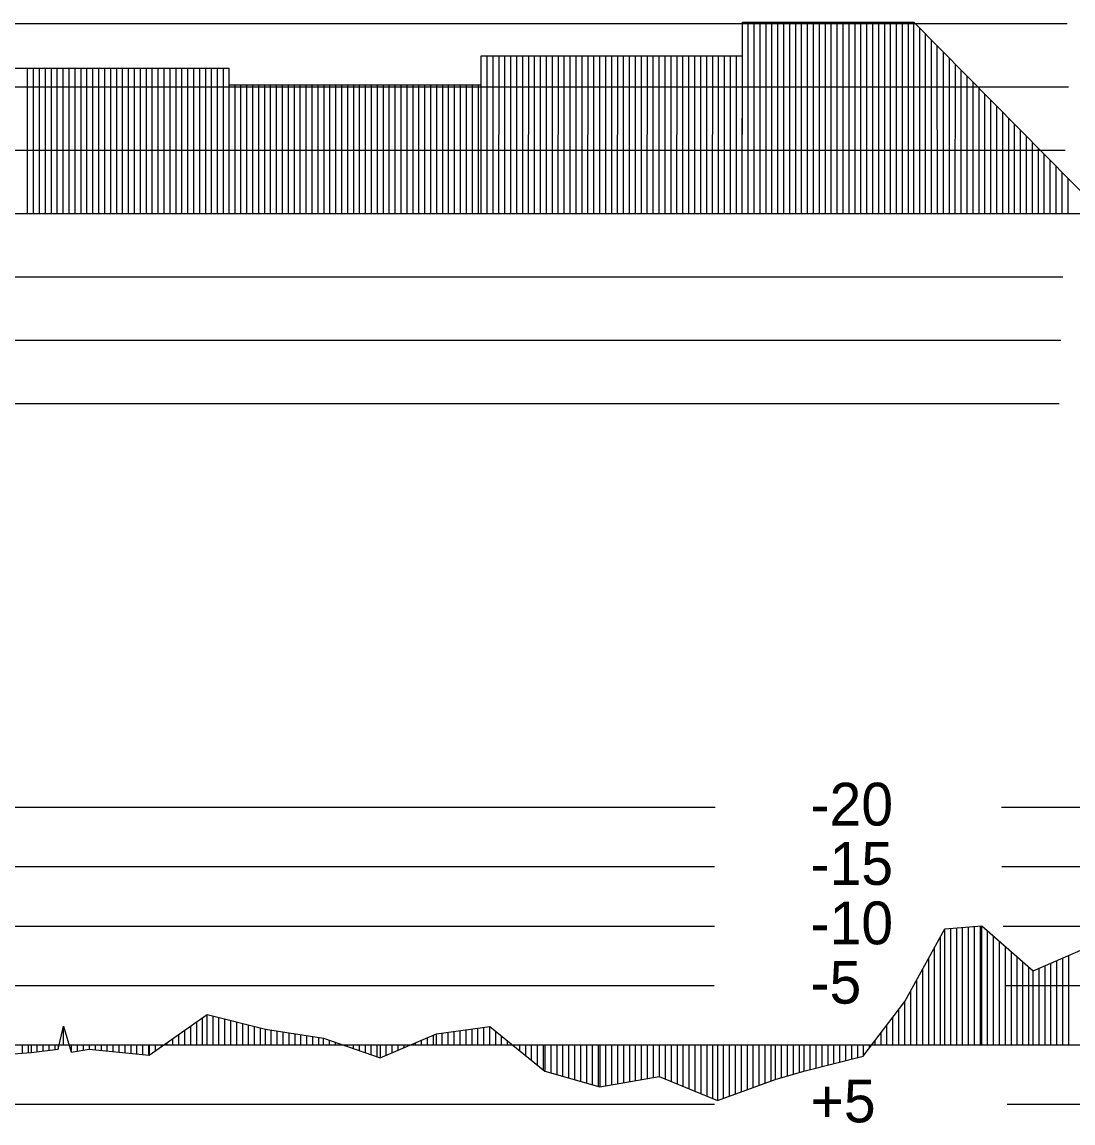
# Model space of a CAD drawing. Extents: x 2 to 10148, y 0 to 380.
# Drawn here: x 1955.24 to 1999.51, y 238.71 to 285.07 of the extents above; entities that cross this region are included whole.
import ezdxf

# ---------------------------------------------------------------- set-up
doc = ezdxf.new("R2010")
doc.units = 0
for name, color, linetype in [('POSUN_CARA', 7, 'Continuous'), ('POSUN_RASTR', 7, 'Continuous'), ('POSUN_TEXT', 7, 'Continuous'), ('ZRYCHL_CARA', 7, 'Continuous'), ('ZRYCHL_RASTR', 7, 'Continuous')]:
    doc.layers.add(name, color=color, linetype=linetype)

msp = doc.modelspace()

# ---------------------------------------------------------------- linework, layer by layer
at = {"layer": 'POSUN_CARA'}
for p, q in [((1992.437, 243.819), (1994.116, 246.888)), ((1994.116, 246.888), (1995.667, 247.011)), ((1994.116, 242), (1994.116, 246.888)), ((1994.366, 242), (1994.366, 246.908)), ((1994.616, 242), (1994.616, 246.928)), ((1994.866, 242), (1994.866, 246.948)), ((1995.116, 242), (1995.116, 246.967)), ((1995.366, 242), (1995.366, 246.987)), ((1995.616, 242), (1995.616, 247.007)), ((1995.667, 247.011), (1997.836, 245.115)), ((1995.667, 242), (1995.667, 247.011)), ((1995.917, 242), (1995.917, 246.793)), ((1993.937, 242), (1993.937, 246.561)), ((1996.167, 242), (1996.167, 246.574)), ((1996.417, 242), (1996.417, 246.356)), ((1993.687, 242), (1993.687, 246.104)), ((1996.667, 242), (1996.667, 246.137)), ((1996.917, 242), (1996.917, 245.918)), ((1997.836, 245.115), (1999.936, 246.026)), ((1999.336, 242), (1999.336, 245.765)), ((1993.437, 242), (1993.437, 245.647)), ((1997.167, 242), (1997.166, 245.701)), ((1997.407, 242), (1997.407, 245.49)), ((1997.657, 242), (1997.656, 245.273)), ((1998.336, 242), (1998.336, 245.332)), ((1998.586, 242), (1998.586, 245.44)), ((1998.836, 242), (1998.836, 245.549)), ((1999.086, 242), (1999.086, 245.657)), ((1993.187, 242), (1993.187, 245.19)), ((1997.836, 242), (1997.836, 245.115)), ((1998.086, 242), (1998.086, 245.224)), ((1992.937, 242), (1992.937, 244.733)), ((1992.687, 242), (1992.687, 244.276)), ((1990.677, 241.526), (1992.437, 243.819)), ((1992.177, 242), (1992.177, 243.48)), ((1992.427, 242), (1992.427, 243.805)), ((1992.437, 242), (1992.437, 243.819)), ((1960.602, 241.561), (1963.039, 243.275)), ((1962.602, 242), (1962.602, 242.968)), ((1962.852, 242), (1962.852, 243.144)), ((1963.039, 243.275), (1965.494, 242.653)), ((1963.039, 242), (1963.039, 243.275)), ((1963.289, 242), (1963.289, 243.212)), ((1963.539, 242), (1963.539, 243.149)), ((1963.789, 242), (1963.789, 243.085)), ((1964.039, 242), (1964.039, 243.022)), ((1964.289, 242), (1964.289, 242.959)), ((1991.927, 242), (1991.927, 243.154)), ((1956.768, 241.82), (1956.985, 242.779)), ((1956.985, 242.779), (1957.316, 241.694)), ((1956.985, 242), (1956.985, 242.779)), ((1962.102, 242), (1962.102, 242.616)), ((1962.352, 242), (1962.352, 242.792)), ((1964.539, 242), (1964.539, 242.895)), ((1964.789, 242), (1964.789, 242.832)), ((1965.039, 242), (1965.039, 242.769)), ((1965.289, 242), (1965.289, 242.705)), ((1965.494, 242.653), (1967.943, 242.278)), ((1965.494, 242), (1965.494, 242.653)), ((1965.744, 242), (1965.744, 242.615)), ((1965.994, 242), (1965.994, 242.577)), ((1966.244, 242), (1966.244, 242.538)), ((1966.494, 242), (1966.494, 242.5)), ((1972.698, 242.454), (1974.946, 242.776)), ((1972.948, 242), (1972.948, 242.49)), ((1973.198, 242), (1973.198, 242.526)), ((1973.448, 242), (1973.448, 242.561)), ((1973.698, 242), (1973.698, 242.597)), ((1973.948, 242), (1973.948, 242.633)), ((1974.198, 242), (1974.198, 242.669)), ((1974.448, 242), (1974.448, 242.704)), ((1974.698, 242), (1974.698, 242.74)), ((1974.946, 242.776), (1977.266, 240.886)), ((1974.946, 242), (1974.946, 242.776)), ((1975.196, 242), (1975.196, 242.572)), ((1991.427, 242), (1991.427, 242.503)), ((1991.677, 242), (1991.677, 242.828)), ((1961.352, 242), (1961.352, 242.089)), ((1961.602, 242), (1961.602, 242.264)), ((1961.852, 242), (1961.852, 242.44)), ((1966.744, 242), (1966.744, 242.462)), ((1966.994, 242), (1966.994, 242.423)), ((1967.244, 242), (1967.244, 242.385)), ((1967.494, 242), (1967.494, 242.346)), ((1967.744, 242), (1967.744, 242.308)), ((1967.943, 242.278), (1970.324, 241.452)), ((1967.943, 242), (1967.943, 242.278)), ((1968.193, 242), (1968.193, 242.191)), ((1968.443, 242), (1968.443, 242.104)), ((1968.693, 242), (1968.693, 242.017)), ((1970.324, 241.452), (1972.698, 242.454)), ((1971.824, 242), (1971.824, 242.085)), ((1972.074, 242), (1972.074, 242.191)), ((1972.324, 242), (1972.324, 242.296)), ((1972.574, 242), (1972.574, 242.402)), ((1972.698, 242), (1972.698, 242.454)), ((1975.446, 242), (1975.446, 242.368)), ((1975.696, 242), (1975.696, 242.165)), ((1991.177, 242), (1991.177, 242.177)), ((1954.506, 241.587), (1955.623, 241.67)), ((1955.256, 242), (1955.256, 241.642)), ((1955.506, 242), (1955.506, 241.661)), ((1955.623, 242), (1955.623, 241.67)), ((1955.623, 241.67), (1956.768, 241.82)), ((1955.873, 242), (1955.873, 241.702)), ((1956.123, 242), (1956.123, 241.735)), ((1956.373, 242), (1956.373, 241.768)), ((1956.623, 242), (1956.623, 241.801)), ((1956.768, 242), (1956.768, 241.82)), ((1957.235, 242), (1957.235, 241.959)), ((1957.316, 242), (1957.316, 241.694)), ((1957.316, 241.694), (1958.072, 241.814)), ((1957.566, 242), (1957.566, 241.733)), ((1957.816, 242), (1957.816, 241.773)), ((1958.066, 242), (1958.066, 241.813)), ((1958.072, 242), (1958.072, 241.814)), ((1958.072, 241.814), (1960.602, 241.561)), ((1958.322, 242), (1958.322, 241.789)), ((1958.572, 242), (1958.572, 241.764)), ((1958.822, 242), (1958.822, 241.739)), ((1959.072, 242), (1959.072, 241.714)), ((1959.322, 242), (1959.322, 241.689)), ((1959.572, 242), (1959.572, 241.664)), ((1959.822, 242), (1959.822, 241.639)), ((1960.072, 242), (1960.072, 241.614)), ((1960.322, 242), (1960.322, 241.589)), ((1960.572, 242), (1960.572, 241.564)), ((1960.602, 242), (1960.602, 241.561)), ((1960.852, 242), (1960.852, 241.737)), ((1961.102, 242), (1961.102, 241.913)), ((1968.943, 242), (1968.943, 241.931)), ((1969.193, 242), (1969.193, 241.844)), ((1969.443, 242), (1969.443, 241.757)), ((1969.693, 242), (1969.693, 241.67)), ((1969.943, 242), (1969.943, 241.584)), ((1970.193, 242), (1970.193, 241.497)), ((1970.324, 242), (1970.324, 241.452)), ((1970.574, 242), (1970.574, 241.557)), ((1970.824, 242), (1970.824, 241.663)), ((1971.074, 242), (1971.074, 241.768)), ((1971.324, 242), (1971.324, 241.874)), ((1971.574, 242), (1971.574, 241.979)), ((1975.946, 242), (1975.946, 241.961)), ((1976.196, 242), (1976.196, 241.757)), ((1976.446, 242), (1976.446, 241.553)), ((1976.696, 242), (1976.696, 241.35)), ((1976.946, 242), (1976.946, 241.146)), ((1977.196, 242), (1977.196, 240.942)), ((1977.266, 242), (1977.266, 240.886)), ((1977.516, 242), (1977.516, 240.815)), ((1977.766, 242), (1977.766, 240.745)), ((1978.016, 242), (1978.016, 240.674)), ((1978.266, 242), (1978.266, 240.604)), ((1978.516, 242), (1978.516, 240.533)), ((1978.766, 242), (1978.766, 240.463)), ((1979.016, 242), (1979.016, 240.393)), ((1979.266, 242), (1979.266, 240.322)), ((1979.516, 242), (1979.516, 240.252)), ((1979.578, 242), (1979.578, 240.234)), ((1979.828, 242), (1979.828, 240.277)), ((1980.078, 242), (1980.078, 240.32)), ((1980.328, 242), (1980.328, 240.363)), ((1980.578, 242), (1980.578, 240.406)), ((1980.828, 242), (1980.828, 240.448)), ((1981.078, 242), (1981.078, 240.491)), ((1981.328, 242), (1981.328, 240.534)), ((1981.578, 242), (1981.578, 240.577)), ((1981.828, 242), (1981.828, 240.62)), ((1982.078, 242), (1982.078, 240.662)), ((1982.084, 242), (1982.084, 240.664)), ((1982.334, 242), (1982.334, 240.561)), ((1982.584, 242), (1982.584, 240.458)), ((1982.834, 242), (1982.834, 240.355)), ((1983.084, 242), (1983.084, 240.252)), ((1983.334, 242), (1983.334, 240.149)), ((1983.584, 242), (1983.584, 240.046)), ((1983.834, 242), (1983.834, 239.944)), ((1984.084, 242), (1984.084, 239.841)), ((1984.334, 242), (1984.334, 239.738)), ((1984.533, 242), (1984.533, 239.656)), ((1984.783, 242), (1984.783, 239.746)), ((1985.033, 242), (1985.033, 239.837)), ((1985.283, 242), (1985.283, 239.927)), ((1985.533, 242), (1985.533, 240.018)), ((1985.783, 242), (1985.783, 240.108)), ((1986.033, 242), (1986.033, 240.199)), ((1986.283, 242), (1986.283, 240.289)), ((1986.533, 242), (1986.533, 240.38)), ((1986.783, 242), (1986.783, 240.47)), ((1986.973, 242), (1986.973, 240.539)), ((1987.223, 242), (1987.223, 240.612)), ((1987.473, 242), (1987.473, 240.684)), ((1987.723, 242), (1987.723, 240.757)), ((1987.973, 242), (1987.973, 240.829)), ((1988.182, 242), (1988.182, 240.89)), ((1988.432, 242), (1988.432, 240.954)), ((1988.682, 242), (1988.682, 241.017)), ((1988.932, 242), (1988.932, 241.081)), ((1989.182, 242), (1989.182, 241.145)), ((1989.432, 242), (1989.432, 241.209)), ((1989.682, 242), (1989.682, 241.272)), ((1989.932, 242), (1989.932, 241.336)), ((1990.182, 242), (1990.182, 241.4)), ((1990.432, 242), (1990.432, 241.463)), ((1990.677, 242), (1990.677, 241.526)), ((1990.927, 242), (1990.927, 241.851)), ((1988.182, 240.89), (1990.677, 241.526)), ((1977.266, 240.886), (1979.578, 240.234)), ((1979.578, 240.234), (1982.084, 240.664)), ((1982.084, 240.664), (1984.533, 239.656)), ((1986.973, 240.539), (1988.182, 240.89)), ((1984.533, 239.656), (1986.973, 240.539))]:
    msp.add_line(p, q, dxfattribs=at)
at = {"layer": 'POSUN_RASTR'}
for p, q in [((1791.635, 252), (1984.447, 252)), ((1996.498, 252), (2200.778, 252)), ((1791.635, 249.5), (1984.418, 249.5)), ((1996.523, 249.5), (2200.822, 249.5)), ((1791.559, 247), (1984.418, 247)), ((1996.574, 247), (2200.866, 247)), ((1791.405, 244.5), (1984.404, 244.5)), ((1996.649, 244.5), (2200.822, 244.5)), ((1850.83, 242), (2170.827, 242)), ((1791.233, 239.5), (1984.418, 239.5)), ((1996.737, 239.5), (2200.91, 239.5))]:
    msp.add_line(p, q, dxfattribs=at)
at = {"layer": 'ZRYCHL_CARA'}
for p, q in [((1985.583, 277), (1985.586, 285.068)), ((1985.586, 285.068), (1992.809, 285.068)), ((1985.833, 277), (1985.833, 285.068)), ((1986.083, 277), (1986.083, 285.068)), ((1986.333, 277), (1986.333, 285.068)), ((1986.583, 277), (1986.583, 285.068)), ((1986.833, 277), (1986.833, 285.068)), ((1987.083, 277), (1987.083, 285.068)), ((1987.333, 277), (1987.333, 285.068)), ((1987.583, 277), (1987.583, 285.068)), ((1987.833, 277), (1987.833, 285.068)), ((1988.083, 277), (1988.083, 285.068)), ((1988.333, 277), (1988.333, 285.068)), ((1988.583, 277), (1988.583, 285.068)), ((1988.833, 277), (1988.833, 285.068)), ((1989.083, 277), (1989.083, 285.068)), ((1989.333, 277), (1989.333, 285.068)), ((1989.583, 277), (1989.583, 285.068)), ((1989.833, 277), (1989.833, 285.068)), ((1990.083, 277), (1990.083, 285.068)), ((1990.333, 277), (1990.333, 285.068)), ((1990.583, 277), (1990.583, 285.068)), ((1990.833, 277), (1990.833, 285.068)), ((1991.083, 277), (1991.083, 285.068)), ((1991.333, 277), (1991.333, 285.068)), ((1991.583, 277), (1991.583, 285.068)), ((1991.833, 277), (1991.833, 285.068)), ((1992.083, 277), (1992.083, 285.068)), ((1992.333, 277), (1992.333, 285.068)), ((1992.583, 277), (1992.583, 285.068)), ((1992.806, 277), (1992.806, 285.068)), ((1992.809, 285.068), (2000.759, 277)), ((1993.056, 277), (1993.056, 284.817)), ((1993.306, 277), (1993.303, 284.566)), ((1993.556, 277), (1993.551, 284.315)), ((1993.806, 277), (1993.798, 284.064)), ((1994.056, 277), (1994.059, 283.799)), ((1974.583, 277), (1974.586, 283.647)), ((1974.586, 283.647), (1985.586, 283.641)), ((1974.833, 277), (1974.836, 283.647)), ((1975.083, 277), (1975.086, 283.647)), ((1975.333, 277), (1975.336, 283.647)), ((1975.583, 277), (1975.586, 283.646)), ((1975.833, 277), (1975.836, 283.646)), ((1976.083, 277), (1976.086, 283.646)), ((1976.333, 277), (1976.336, 283.646)), ((1976.583, 277), (1976.586, 283.646)), ((1976.833, 277), (1976.836, 283.646)), ((1977.083, 277), (1977.086, 283.646)), ((1977.333, 277), (1977.336, 283.645)), ((1977.583, 277), (1977.586, 283.645)), ((1977.833, 277), (1977.836, 283.645)), ((1978.083, 277), (1978.086, 283.645)), ((1978.333, 277), (1978.336, 283.645)), ((1978.583, 277), (1978.586, 283.645)), ((1978.833, 277), (1978.836, 283.645)), ((1979.083, 277), (1979.086, 283.644)), ((1979.333, 277), (1979.336, 283.644)), ((1979.583, 277), (1979.586, 283.644)), ((1979.833, 277), (1979.836, 283.644)), ((1980.083, 277), (1980.086, 283.644)), ((1980.333, 277), (1980.336, 283.644)), ((1980.583, 277), (1980.586, 283.644)), ((1980.833, 277), (1980.836, 283.643)), ((1981.083, 277), (1981.086, 283.643)), ((1981.333, 277), (1981.336, 283.643)), ((1981.583, 277), (1981.586, 283.643)), ((1981.833, 277), (1981.836, 283.643)), ((1982.083, 277), (1982.083, 283.642)), ((1982.333, 277), (1982.333, 283.643)), ((1982.583, 277), (1982.583, 283.642)), ((1982.833, 277), (1982.836, 283.642)), ((1983.083, 277), (1983.086, 283.642)), ((1983.333, 277), (1983.336, 283.642)), ((1983.583, 277), (1983.586, 283.642)), ((1983.833, 277), (1983.836, 283.642)), ((1984.083, 277), (1984.086, 283.642)), ((1984.333, 277), (1984.336, 283.642)), ((1984.583, 277), (1984.586, 283.641)), ((1984.833, 277), (1984.836, 283.641)), ((1985.083, 277), (1985.086, 283.641)), ((1985.333, 277), (1985.336, 283.641)), ((1985.583, 277), (1985.586, 283.641)), ((1994.306, 277), (1994.31, 283.544)), ((1994.556, 277), (1994.558, 283.292)), ((1942.23, 283.127), (1963.965, 283.127)), ((1955.48, 277), (1955.48, 283.127)), ((1955.73, 277), (1955.73, 283.127)), ((1955.98, 277), (1955.98, 283.127)), ((1956.23, 277), (1956.23, 283.127)), ((1956.48, 277), (1956.48, 283.127)), ((1956.73, 277), (1956.73, 283.127)), ((1956.98, 277), (1956.98, 283.127)), ((1957.23, 277), (1957.23, 283.127)), ((1957.48, 277), (1957.48, 283.127)), ((1957.73, 277), (1957.73, 283.127)), ((1957.98, 277), (1957.98, 283.127)), ((1958.23, 277), (1958.23, 283.127)), ((1958.48, 277), (1958.48, 283.127)), ((1958.73, 277), (1958.73, 283.127)), ((1958.98, 277), (1958.98, 283.127)), ((1959.23, 277), (1959.23, 283.127)), ((1959.48, 277), (1959.48, 283.127)), ((1959.73, 277), (1959.73, 283.127)), ((1959.98, 277), (1959.98, 283.127)), ((1960.23, 277), (1960.23, 283.127)), ((1960.48, 277), (1960.48, 283.127)), ((1960.73, 277), (1960.73, 283.127)), ((1960.98, 277), (1960.98, 283.127)), ((1961.23, 277), (1961.23, 283.127)), ((1961.48, 277), (1961.48, 283.127)), ((1961.73, 277), (1961.73, 283.127)), ((1961.98, 277), (1961.98, 283.127)), ((1962.23, 277), (1962.23, 283.127)), ((1962.48, 277), (1962.48, 283.127)), ((1962.73, 277), (1962.73, 283.127)), ((1962.98, 277), (1962.98, 283.127)), ((1963.23, 277), (1963.23, 283.127)), ((1963.48, 277), (1963.48, 283.127)), ((1963.73, 277), (1963.73, 283.127)), ((1963.965, 277), (1963.965, 283.127)), ((1994.806, 277), (1994.806, 283.041)), ((1963.965, 282.421), (1974.583, 282.421)), ((1964.215, 277), (1964.215, 282.421)), ((1964.465, 277), (1964.465, 282.421)), ((1964.715, 277), (1964.715, 282.421)), ((1964.965, 277), (1964.965, 282.421)), ((1965.215, 277), (1965.215, 282.421)), ((1965.465, 277), (1965.465, 282.421)), ((1965.715, 277), (1965.715, 282.421)), ((1965.965, 277), (1965.965, 282.421)), ((1966.215, 277), (1966.215, 282.421)), ((1966.465, 277), (1966.465, 282.421)), ((1966.715, 277), (1966.715, 282.421)), ((1966.965, 277), (1966.965, 282.421)), ((1967.215, 277), (1967.215, 282.421)), ((1967.465, 277), (1967.465, 282.421)), ((1967.715, 277), (1967.715, 282.421)), ((1967.965, 277), (1967.965, 282.421)), ((1968.215, 277), (1968.215, 282.421)), ((1968.465, 277), (1968.465, 282.421)), ((1968.715, 277), (1968.715, 282.421)), ((1968.965, 277), (1968.965, 282.421)), ((1969.215, 277), (1969.215, 282.421)), ((1969.465, 277), (1969.465, 282.421)), ((1969.715, 277), (1969.715, 282.421)), ((1969.965, 277), (1969.965, 282.421)), ((1970.215, 277), (1970.215, 282.421)), ((1970.465, 277), (1970.465, 282.421)), ((1970.715, 277), (1970.715, 282.421)), ((1970.965, 277), (1970.965, 282.421)), ((1971.215, 277), (1971.215, 282.421)), ((1971.465, 277), (1971.465, 282.421)), ((1971.715, 277), (1971.715, 282.421)), ((1971.965, 277), (1971.965, 282.421)), ((1972.215, 277), (1972.215, 282.421)), ((1972.465, 277), (1972.465, 282.421)), ((1972.715, 277), (1972.715, 282.421)), ((1972.965, 277), (1972.965, 282.421)), ((1973.215, 277), (1973.215, 282.421)), ((1973.465, 277), (1973.465, 282.421)), ((1973.715, 277), (1973.715, 282.421)), ((1973.965, 277), (1973.965, 282.421)), ((1974.215, 277), (1974.215, 282.421)), ((1974.465, 277), (1974.465, 282.421)), ((1995.056, 277), (1995.053, 282.79)), ((1995.306, 277), (1995.31, 282.53)), ((1995.556, 277), (1995.557, 282.279)), ((1995.806, 277), (1995.805, 282.027)), ((1996.056, 277), (1996.052, 281.776)), ((1996.306, 277), (1996.304, 281.52)), ((1996.556, 277), (1996.552, 281.269)), ((1996.806, 277), (1996.808, 281.009)), ((1997.056, 277), (1997.056, 280.758)), ((1997.306, 277), (1997.305, 280.505)), ((1997.556, 277), (1997.553, 280.253)), ((1997.806, 277), (1997.807, 279.995)), ((1998.056, 277), (1998.057, 279.742)), ((1998.306, 277), (1998.305, 279.49)), ((1998.556, 277), (1998.557, 279.234)), ((1998.806, 277), (1998.807, 278.981)), ((1999.056, 277), (1999.055, 278.729)), ((1999.306, 277), (1999.305, 278.475)), ((1850.83, 277), (2170.827, 277))]:
    msp.add_line(p, q, dxfattribs=at)
at = {"layer": 'ZRYCHL_RASTR'}
for p, q in [((1791.446, 285), (1999.268, 285)), ((1791.454, 282.333), (1999.318, 282.333)), ((1791.447, 279.667), (1999.181, 279.667)), ((1791.482, 274.333), (1999.082, 274.333)), ((1791.477, 271.667), (1999.007, 271.667)), ((1791.438, 269), (1998.931, 269))]:
    msp.add_line(p, q, dxfattribs=at)

# ---------------------------------------------------------------- texts
at = {"layer": 'POSUN_TEXT'}
for s, p in [('-20', (1988.457, 251.232)), ('-15', (1988.457, 248.732)), ('-10', (1988.457, 246.232)), ('-5', (1988.457, 243.732)), ('+5', (1988.457, 238.732))]:
    msp.add_text(s, height=1.8, dxfattribs=at).set_placement(p)

doc.saveas('drawing.dxf')
